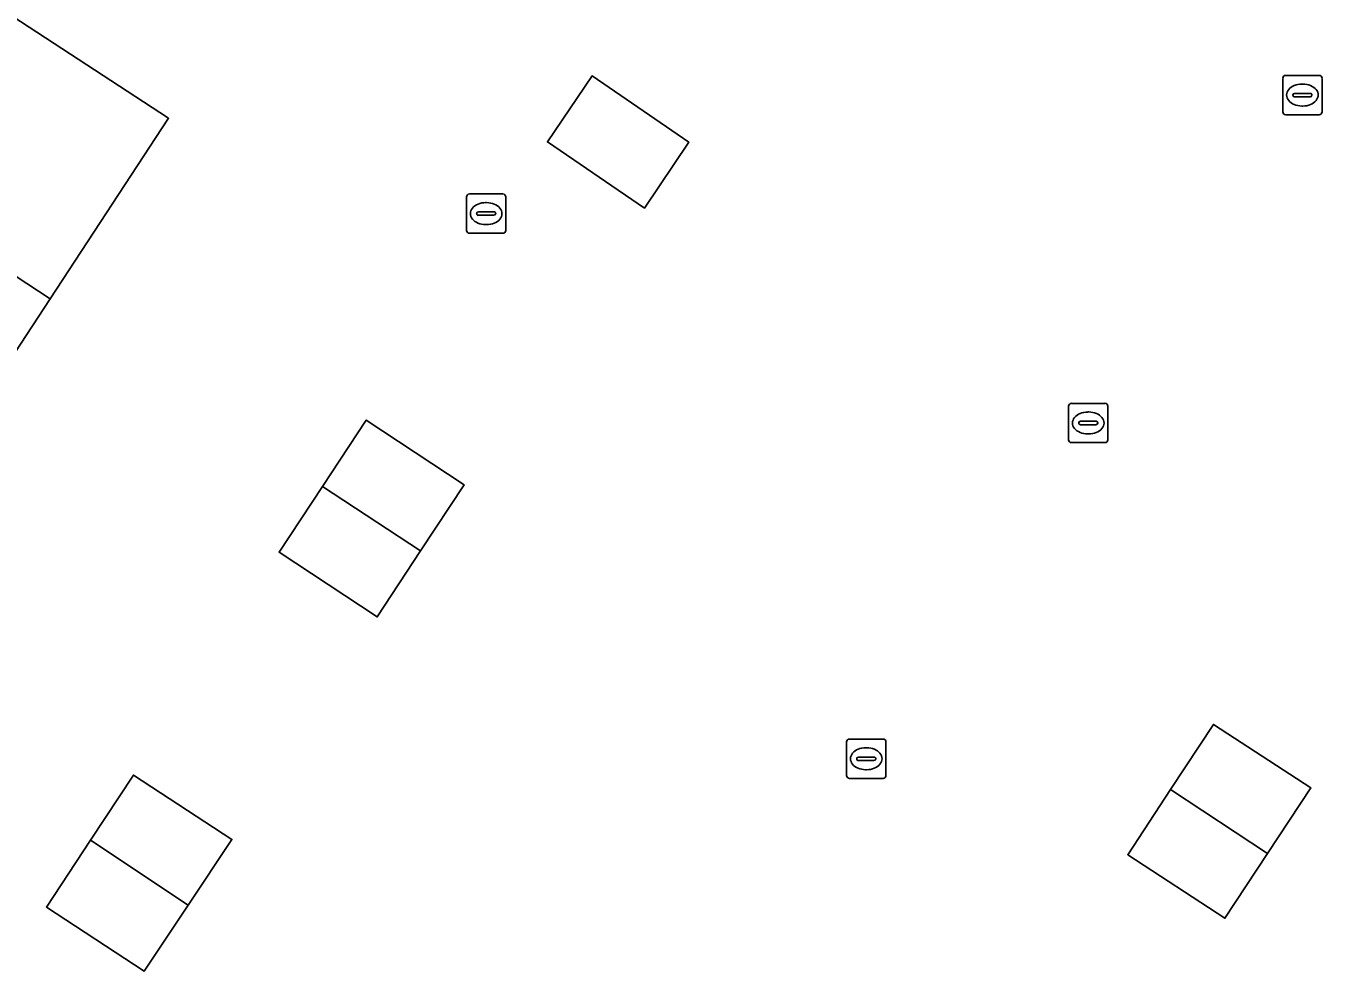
# Model space of a CAD drawing. Extents: x 159279 to 160377, y 384531 to 385888.
# Drawn here: x 159646.49 to 159679.49, y 385249.78 to 385273.83 of the extents above; entities that cross this region are included whole.
import ezdxf

# ---------------------------------------------------------------- set-up
doc = ezdxf.new("R2010")
doc.units = 0
for name, color, linetype in [('IMGEO_Erf', 7, 'Continuous'), ('IMGEO_Kolk', 7, 'Continuous'), ('IMGEO_Pand', 7, 'Continuous')]:
    doc.layers.add(name, color=color, linetype=linetype)

msp = doc.modelspace()

# ---------------------------------------------------------------- linework, layer by layer
at = {"layer": 'IMGEO_Erf'}
msp.add_lwpolyline([(159643.851, 385275.579), (159650.122, 385271.481), (159647.111, 385266.887), (159644.099, 385262.292)], dxfattribs=at)
for points in [[(159659.768, 385270.879), (159660.901, 385272.555), (159663.366, 385270.873), (159662.235, 385269.191)], [(159656.538, 385260.471), (159655.432, 385258.788), (159652.936, 385260.433), (159654.042, 385262.111), (159655.155, 385263.8), (159657.644, 385262.153)], [(159674.54, 385252.735), (159675.63, 385254.395), (159676.72, 385256.055), (159679.198, 385254.44), (159678.101, 385252.772), (159677.015, 385251.121)], [(159647.012, 385251.403), (159648.135, 385253.104), (159649.232, 385254.765), (159651.733, 385253.126), (159650.618, 385251.451), (159649.503, 385249.776)]]:
    msp.add_lwpolyline(points, close=True, dxfattribs=at)
at = {"layer": 'IMGEO_Kolk'}
for p, q in [((159678.485, 385271.643), (159678.485, 385272.495)), ((159678.56, 385272.569), (159679.412, 385272.569)), ((159678.973, 385272.349), (159678.998, 385272.349)), ((159679.486, 385272.495), (159679.486, 385271.643)), ((159678.744, 385272.063), (159678.744, 385272.075)), ((159679.182, 385272.026), (159678.784, 385272.026)), ((159678.787, 385272.112), (159679.185, 385272.112)), ((159679.228, 385272.075), (159679.228, 385272.063)), ((159678.996, 385271.789), (159678.971, 385271.789)), ((159679.412, 385271.569), (159678.56, 385271.569)), ((159657.706, 385268.626), (159657.706, 385269.478)), ((159657.781, 385269.552), (159658.633, 385269.552)), ((159658.194, 385269.332), (159658.219, 385269.332)), ((159658.707, 385269.478), (159658.707, 385268.626)), ((159657.965, 385269.046), (159657.965, 385269.058)), ((159658.403, 385269.009), (159658.005, 385269.009)), ((159658.008, 385269.095), (159658.406, 385269.095)), ((159658.449, 385269.058), (159658.449, 385269.046)), ((159658.217, 385268.772), (159658.192, 385268.772)), ((159658.633, 385268.552), (159657.781, 385268.552)), ((159673.033, 385263.298), (159673.033, 385264.15)), ((159673.108, 385264.224), (159673.96, 385264.224)), ((159674.034, 385264.15), (159674.034, 385263.298)), ((159673.292, 385263.718), (159673.292, 385263.73)), ((159673.335, 385263.767), (159673.733, 385263.767)), ((159673.521, 385264.004), (159673.546, 385264.004)), ((159673.776, 385263.73), (159673.776, 385263.718)), ((159673.73, 385263.681), (159673.332, 385263.681)), ((159673.544, 385263.444), (159673.519, 385263.444)), ((159673.96, 385263.224), (159673.108, 385263.224)), ((159667.382, 385254.754), (159667.382, 385255.606)), ((159667.457, 385255.68), (159668.309, 385255.68)), ((159667.87, 385255.46), (159667.895, 385255.46)), ((159668.383, 385255.606), (159668.383, 385254.754)), ((159667.641, 385255.174), (159667.641, 385255.186)), ((159668.079, 385255.137), (159667.681, 385255.137)), ((159667.684, 385255.223), (159668.082, 385255.223)), ((159668.125, 385255.186), (159668.125, 385255.174)), ((159667.893, 385254.9), (159667.868, 385254.9)), ((159668.309, 385254.68), (159667.457, 385254.68))]:
    msp.add_line(p, q, dxfattribs=at)
for points in [[(159678.485, 385271.643), (159678.485, 385272.495)], [(159678.56, 385272.569), (159679.412, 385272.569)], [(159679.486, 385272.495), (159679.486, 385271.643)], [(159679.412, 385271.569), (159678.56, 385271.569)], [(159657.706, 385268.626), (159657.706, 385269.478)], [(159657.781, 385269.552), (159658.633, 385269.552)], [(159658.707, 385269.478), (159658.707, 385268.626)], [(159658.633, 385268.552), (159657.781, 385268.552)], [(159673.033, 385263.298), (159673.033, 385264.15)], [(159673.108, 385264.224), (159673.96, 385264.224)], [(159674.034, 385264.15), (159674.034, 385263.298)], [(159673.96, 385263.224), (159673.108, 385263.224)], [(159667.382, 385254.754), (159667.382, 385255.606)], [(159667.457, 385255.68), (159668.309, 385255.68)], [(159668.383, 385255.606), (159668.383, 385254.754)], [(159668.309, 385254.68), (159667.457, 385254.68)]]:
    msp.add_lwpolyline(points, dxfattribs=at)
for centre, radius, start, end in [((159678.562, 385272.493), 0.0765, 91.552, 178.448), ((159678.562, 385272.493), 0.0765, 91.552, 178.448), ((159679.41, 385272.493), 0.0765, 1.552, 88.448), ((159679.41, 385272.493), 0.0765, 1.552, 88.448), ((159678.784, 385272.072), 0.0403, 85.8775, 175.7526), ((159678.781, 385272.062), 0.0366, 178.938, 274.7102), ((159679.185, 385272.069), 0.043, 264.8664, 352.4533), ((159679.189, 385272.074), 0.0386, 1.7309, 96.639), ((159678.562, 385271.645), 0.0765, 181.552, 268.448), ((159678.562, 385271.645), 0.0765, 181.552, 268.448), ((159679.41, 385271.645), 0.0765, 271.552, 358.448), ((159679.41, 385271.645), 0.0765, 271.552, 358.448), ((159657.783, 385269.476), 0.0765, 91.552, 178.448), ((159657.783, 385269.476), 0.0765, 91.552, 178.448), ((159658.631, 385269.476), 0.0765, 1.552, 88.448), ((159658.631, 385269.476), 0.0765, 1.552, 88.448), ((159658.005, 385269.055), 0.0403, 85.8775, 175.7526), ((159658.002, 385269.045), 0.0366, 178.938, 274.7102), ((159658.406, 385269.052), 0.043, 264.8664, 352.4533), ((159658.41, 385269.057), 0.0386, 1.7309, 96.639), ((159657.783, 385268.628), 0.0765, 181.552, 268.448), ((159657.783, 385268.628), 0.0765, 181.552, 268.448), ((159658.631, 385268.628), 0.0765, 271.552, 358.448), ((159658.631, 385268.628), 0.0765, 271.552, 358.448), ((159673.11, 385264.148), 0.0765, 91.552, 178.448), ((159673.11, 385264.148), 0.0765, 91.552, 178.448), ((159673.958, 385264.148), 0.0765, 1.552, 88.448), ((159673.958, 385264.148), 0.0765, 1.552, 88.448), ((159673.332, 385263.727), 0.0403, 85.8775, 175.7526), ((159673.329, 385263.717), 0.0366, 178.938, 274.7102), ((159673.733, 385263.724), 0.043, 264.8664, 352.4533), ((159673.737, 385263.729), 0.0386, 1.7309, 96.639), ((159673.11, 385263.3), 0.0765, 181.552, 268.448), ((159673.11, 385263.3), 0.0765, 181.552, 268.448), ((159673.958, 385263.3), 0.0765, 271.552, 358.448), ((159673.958, 385263.3), 0.0765, 271.552, 358.448), ((159667.459, 385255.604), 0.0765, 91.552, 178.448), ((159667.459, 385255.604), 0.0765, 91.552, 178.448), ((159668.307, 385255.604), 0.0765, 1.552, 88.448), ((159668.307, 385255.604), 0.0765, 1.552, 88.448), ((159667.681, 385255.183), 0.0403, 85.8775, 175.7526), ((159667.678, 385255.173), 0.0366, 178.938, 274.7102), ((159668.082, 385255.18), 0.043, 264.8664, 352.4533), ((159668.086, 385255.185), 0.0386, 1.7309, 96.639), ((159667.459, 385254.756), 0.0765, 181.552, 268.448), ((159667.459, 385254.756), 0.0765, 181.552, 268.448), ((159668.307, 385254.756), 0.0765, 271.552, 358.448), ((159668.307, 385254.756), 0.0765, 271.552, 358.448)]:
    msp.add_arc(centre, radius, start, end, dxfattribs=at)
for centre, major_axis, ratio, start_param, end_param in [((159678.972, 385272.069), (-0.387, 0.002), 0.722429, 4.712389, 7.853982), ((159678.997, 385272.069), (-0.39, 0.002), 0.717154, 1.570796, 4.712389), ((159658.193, 385269.052), (-0.387, 0.002), 0.722429, 4.712389, 7.853982), ((159658.218, 385269.052), (-0.39, 0.002), 0.717154, 1.570796, 4.712389), ((159673.52, 385263.724), (-0.387, 0.002), 0.722429, 4.712389, 7.853982), ((159673.545, 385263.724), (-0.39, 0.002), 0.717154, 1.570796, 4.712389), ((159667.869, 385255.18), (-0.387, 0.002), 0.722429, 4.712389, 7.853982), ((159667.894, 385255.18), (-0.39, 0.002), 0.717154, 1.570796, 4.712389)]:
    msp.add_ellipse(centre, major_axis=major_axis, ratio=ratio, start_param=start_param, end_param=end_param, dxfattribs=at)
at = {"layer": 'IMGEO_Pand'}
for points in [[(159643.851, 385275.579), (159642.438, 385276.506), (159639.431, 385271.921), (159647.111, 385266.887), (159650.122, 385271.481)], [(159663.366, 385270.873), (159660.901, 385272.555), (159659.768, 385270.879), (159662.235, 385269.191)], [(159639.431, 385271.921), (159636.418, 385267.327), (159644.099, 385262.292), (159647.111, 385266.887)], [(159657.644, 385262.153), (159655.155, 385263.8), (159654.042, 385262.111), (159656.538, 385260.471)], [(159656.538, 385260.471), (159654.042, 385262.111), (159652.936, 385260.433), (159655.432, 385258.788)], [(159676.72, 385256.055), (159675.63, 385254.395), (159678.101, 385252.772), (159679.198, 385254.44)], [(159651.733, 385253.126), (159649.232, 385254.765), (159648.135, 385253.104), (159650.618, 385251.451)], [(159678.101, 385252.772), (159675.63, 385254.395), (159674.54, 385252.735), (159677.015, 385251.121)], [(159650.618, 385251.451), (159648.135, 385253.104), (159647.012, 385251.403), (159649.503, 385249.776)]]:
    msp.add_lwpolyline(points, close=True, dxfattribs=at)

doc.saveas('drawing.dxf')
